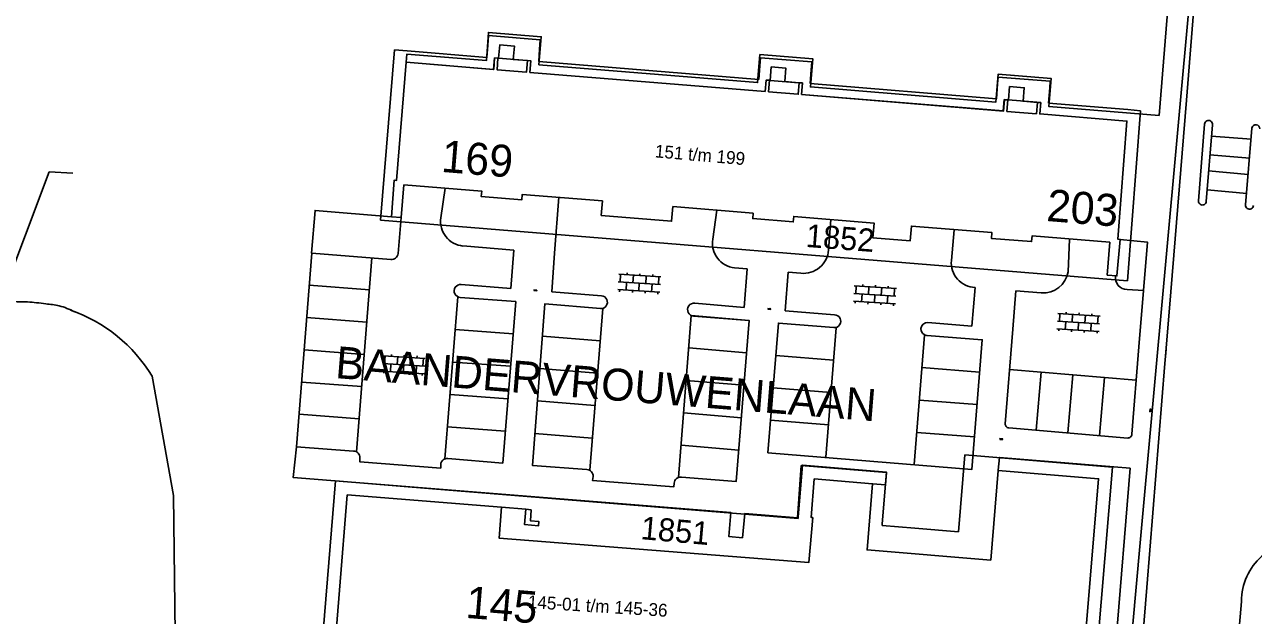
# Model space of a CAD drawing. Extents: x 148816 to 151297, y 399515 to 402500.
# Drawn here: x 149996.1 to 150092.1, y 401337.1 to 401383.3 of the extents above; entities that cross this region are included whole.
import ezdxf

# ---------------------------------------------------------------- set-up
doc = ezdxf.new("R2010")
doc.units = 0
for name, color, linetype in [('B01 Hoofdgebouw  [D] Norm', 7, 'Continuous'), ('B01 Hoofdgebouw  [T] Norm', 7, 'Continuous'), ('B01 Hoofdgebouw secundair [T] Gem', 7, 'Continuous'), ('B01 hoofgebouw', 7, 'Continuous'), ('G01 perceelsgrens', 7, 'Continuous'), ('S02 Open verharding  Norm', 7, 'Continuous'), ('T04 Haag heg  [D] Gem', 7, 'Continuous'), ('T09 Insteek water  [T] Norm', 7, 'Continuous'), ('V00 Kant verharding algemeen  [T] Norm', 7, 'Continuous'), ('V00 Kant verharding algemeen secundair  [T] Gem', 7, 'Continuous'), ('V00 Kant verharding algemeen secundair  [T] Norm', 7, 'Continuous'), ('Z01 perceelnummer', 7, 'Continuous'), ('Z02 huisnummer', 7, 'Continuous'), ('Z02 Huisnummer  [Tekst] Norm', 7, 'Continuous'), ('Z06 straatnaam', 7, 'Continuous')]:
    doc.layers.add(name, color=color, linetype=linetype)

msp = doc.modelspace()

# ---------------------------------------------------------------- linework, layer by layer
at = {"layer": 'B01 Hoofdgebouw  [D] Norm'}
for points in [[(150035.579, 401379.524), (150035.652, 401380.421), (150035.393, 401380.442), (150035.32, 401379.545), (150033.008, 401379.733), (150033.08, 401380.63), (150032.821, 401380.651), (150032.748, 401379.754)], [(150056.798, 401377.798), (150056.871, 401378.695), (150056.612, 401378.716), (150056.539, 401377.819), (150054.227, 401378.007), (150054.299, 401378.904), (150054.04, 401378.925), (150053.967, 401378.028)]]:
    msp.add_lwpolyline(points, dxfattribs=at)
at = {"layer": 'B01 Hoofdgebouw  [T] Norm'}
msp.add_line((150033.364, 401345.538), (150035.258, 401345.386), dxfattribs=at)
for points in [[(150032.748, 401379.754), (150025.91, 401380.31), (150025.159, 401371.08), (150024.97, 401371.095), (150024.755, 401368.244), (150025.512, 401368.189), (150025.72, 401370.75)], [(150053.967, 401378.028), (150035.579, 401379.524)], [(150080.887, 401366.248), (150080.691, 401363.689), (150081.446, 401363.619), (150081.71, 401366.467), (150081.521, 401366.485), (150082.229, 401375.718), (150075.418, 401376.284), (150075.489, 401377.162), (150075.23, 401377.183), (150075.157, 401376.286), (150072.845, 401376.474), (150072.918, 401377.371), (150072.658, 401377.392), (150072.585, 401376.495), (150056.798, 401377.798)], [(150025.72, 401370.75), (150031.812, 401370.253), (150031.776, 401369.814), (150034.944, 401369.556), (150034.98, 401369.994), (150041.246, 401369.483), (150041.153, 401368.341), (150046.651, 401367.885), (150046.745, 401369.034), (150053.018, 401368.522), (150052.983, 401368.095), (150056.158, 401367.833), (150056.193, 401368.263), (150062.464, 401367.751), (150062.37, 401366.605), (150065.288, 401366.356), (150065.382, 401367.513), (150071.674, 401367), (150071.637, 401366.546), (150074.776, 401366.304), (150074.812, 401366.744), (150080.887, 401366.248)], [(150071.215, 401327.772), (150071.621, 401332.669), (150078.711, 401332.081), (150080.013, 401347.771), (150072.167, 401348.421), (150071.586, 401341.412), (150061.929, 401342.213), (150062.357, 401347.375), (150057.788, 401347.754), (150057.548, 401344.746), (150057.678, 401344.736), (150057.381, 401341.235), (150033.176, 401343.127), (150033.364, 401345.538), (150021.295, 401346.521)], [(150021.295, 401346.521), (150020.088, 401331.61)], [(150035.684, 401345.354), (150035.258, 401345.386), (150035.158, 401344.191), (150036.254, 401344.099), (150036.281, 401344.418), (150035.623, 401344.474), (150035.684, 401345.354)]]:
    msp.add_lwpolyline(points, dxfattribs=at)
at = {"layer": 'B01 Hoofdgebouw secundair [T] Gem'}
for points in [[(150035.393, 401380.442), (150034.277, 401380.533), (150034.362, 401381.579), (150033.215, 401381.673), (150033.13, 401380.626), (150033.08, 401380.63)], [(150056.612, 401378.716), (150055.496, 401378.807), (150055.581, 401379.853), (150054.434, 401379.947), (150054.349, 401378.9), (150054.299, 401378.904)], [(150075.23, 401377.183), (150074.114, 401377.274), (150074.199, 401378.32), (150073.052, 401378.414), (150072.967, 401377.367), (150072.918, 401377.371)], [(150075.23, 401377.183), (150074.114, 401377.274), (150074.199, 401378.32), (150073.052, 401378.414), (150072.967, 401377.367), (150072.918, 401377.371)]]:
    msp.add_lwpolyline(points, dxfattribs=at)
at = {"layer": 'B01 hoofgebouw'}
for points in [[(150032.801, 401380.663), (150032.727, 401379.756)], [(150035.652, 401380.43), (150032.801, 401380.663)], [(150035.579, 401379.524), (150035.652, 401380.43)], [(150025.91, 401380.31), (150025.159, 401371.08)], [(150032.727, 401379.756), (150025.91, 401380.31)], [(150053.957, 401378.029), (150035.579, 401379.524)], [(150054.03, 401378.921), (150053.957, 401378.029)], [(150056.871, 401378.69), (150054.03, 401378.921)], [(150056.798, 401377.798), (150056.871, 401378.69)], [(150072.567, 401376.516), (150056.798, 401377.798)], [(150072.638, 401377.394), (150072.567, 401376.516)], [(150075.489, 401377.162), (150072.638, 401377.394)], [(150075.418, 401376.284), (150075.489, 401377.162)], [(150082.229, 401375.718), (150075.418, 401376.284)], [(150081.521, 401366.485), (150082.229, 401375.718)], [(150024.97, 401371.095), (150024.755, 401368.244)], [(150024.97, 401371.095), (150025.159, 401371.08)], [(150025.512, 401368.189), (150025.72, 401370.75)], [(150025.72, 401370.75), (150031.812, 401370.253)], [(150031.812, 401370.253), (150031.776, 401369.814)], [(150031.776, 401369.814), (150034.944, 401369.556)], [(150034.944, 401369.556), (150034.98, 401369.994)], [(150034.98, 401369.994), (150041.246, 401369.483)], [(150041.246, 401369.483), (150041.153, 401368.341)], [(150046.651, 401367.885), (150046.745, 401369.034)], [(150046.745, 401369.034), (150053.018, 401368.522)], [(150024.755, 401368.244), (150025.512, 401368.189)], [(150041.153, 401368.341), (150046.651, 401367.885)], [(150053.018, 401368.522), (150052.983, 401368.095)], [(150052.983, 401368.095), (150056.158, 401367.833)], [(150056.158, 401367.833), (150056.193, 401368.263)], [(150056.193, 401368.263), (150062.464, 401367.751)], [(150062.464, 401367.751), (150062.37, 401366.605)], [(150065.288, 401366.356), (150065.382, 401367.513)], [(150065.382, 401367.513), (150071.674, 401367)], [(150071.674, 401367), (150071.637, 401366.546)], [(150062.37, 401366.605), (150065.288, 401366.356)], [(150071.637, 401366.546), (150074.776, 401366.304)], [(150074.776, 401366.304), (150074.812, 401366.744)], [(150074.812, 401366.744), (150080.887, 401366.248)], [(150080.887, 401366.248), (150080.691, 401363.689)], [(150081.446, 401363.619), (150081.71, 401366.467)], [(150081.71, 401366.467), (150081.521, 401366.485)], [(150080.691, 401363.689), (150081.446, 401363.619)], [(150057.788, 401347.754), (150057.548, 401344.746)], [(150062.357, 401347.375), (150057.788, 401347.754)], [(150072.167, 401348.421), (150071.586, 401341.412)], [(150080.013, 401347.771), (150072.167, 401348.421)], [(150078.711, 401332.081), (150080.013, 401347.771)], [(150061.929, 401342.213), (150062.357, 401347.375)], [(150021.295, 401346.521), (150020.088, 401331.61)], [(150033.364, 401345.538), (150021.295, 401346.521)], [(150033.176, 401343.127), (150033.364, 401345.538)], [(150033.364, 401345.538), (150035.258, 401345.386)], [(150035.684, 401345.354), (150035.258, 401345.386), (150035.158, 401344.191), (150036.254, 401344.099), (150036.281, 401344.418), (150035.623, 401344.474), (150035.684, 401345.354)], [(150057.678, 401344.736), (150057.381, 401341.235)], [(150057.548, 401344.746), (150057.678, 401344.736)], [(150057.381, 401341.235), (150033.176, 401343.127)], [(150071.586, 401341.412), (150061.929, 401342.213)]]:
    msp.add_lwpolyline(points, dxfattribs=at)
at = {"layer": 'G01 perceelsgrens'}
for points in [[(150083.246, 401342.479), (150087.19, 401385.944), (150091.166, 401436.799), (150091.406, 401440.936), (150091.258, 401445.881), (150088.717, 401446.117)], [(150032.339, 401382.394), (150032.282, 401381.647)], [(150036.379, 401382.066), (150032.339, 401382.394)], [(150032.282, 401381.647), (150032.211, 401380.698)], [(150036.27, 401380.37), (150036.332, 401381.341)], [(150036.332, 401381.341), (150036.379, 401382.066)], [(150024.985, 401381.286), (150023.903, 401367.988)], [(150025.984, 401381.205), (150024.985, 401381.286)], [(150032.211, 401380.698), (150025.984, 401381.205)], [(150053.54, 401380.039), (150053.587, 401380.667)], [(150057.604, 401380.34), (150053.587, 401380.667)], [(150053.459, 401378.972), (150036.27, 401380.37)], [(150053.459, 401378.972), (150053.54, 401380.039)], [(150057.475, 401378.645), (150057.558, 401379.735)], [(150057.558, 401379.735), (150057.604, 401380.34)], [(150072.026, 401377.462), (150057.475, 401378.645)], [(150072.026, 401377.462), (150072.114, 401378.633)], [(150072.114, 401378.633), (150072.153, 401379.157)], [(150076.23, 401378.826), (150072.153, 401379.157)], [(150076.192, 401378.324), (150076.23, 401378.826)], [(150076.101, 401377.131), (150076.192, 401378.324)], [(150082.299, 401376.615), (150076.101, 401377.131)], [(150083.294, 401376.532), (150082.299, 401376.615)], [(150082.273, 401363.226), (150083.294, 401376.532)], [(150023.903, 401367.988), (150082.273, 401363.226)], [(150063.099, 401344.236), (150063.436, 401348.289), (150056.87, 401348.833), (150056.548, 401344.795)], [(150069.558, 401349.641), (150069.06, 401343.628)], [(150081.092, 401348.685), (150069.558, 401349.641)], [(150079.625, 401331.001), (150081.092, 401348.685)], [(150020.378, 401347.599), (150019.01, 401330.693)], [(150027.955, 401346.982), (150020.378, 401347.599)], [(150033.445, 401346.535), (150027.955, 401346.982)], [(150033.445, 401346.535), (150056.537, 401344.654)], [(150056.548, 401344.795), (150056.537, 401344.654)], [(150063.09, 401344.123), (150063.099, 401344.236)], [(150065.654, 401343.91), (150063.09, 401344.123)], [(150069.06, 401343.628), (150065.654, 401343.91)], [(150064.778, 401115.297), (150069.489, 401174.185), (150074.965, 401243.61), (150080.414, 401311.268), (150083.246, 401342.479)]]:
    msp.add_lwpolyline(points, dxfattribs=at)
at = {"layer": 'S02 Open verharding  Norm'}
for p, q in [((150042.478, 401363.145), (150045.772, 401362.943)), ((150042.515, 401363.744), (150045.809, 401363.542)), ((150042.665, 401363.735), (150042.628, 401363.136)), ((150043.127, 401363.105), (150043.09, 401362.506)), ((150043.164, 401363.704), (150043.173, 401363.854)), ((150043.663, 401363.674), (150043.626, 401363.075)), ((150044.162, 401363.643), (150044.171, 401363.793)), ((150044.661, 401363.612), (150044.624, 401363.013)), ((150045.16, 401363.582), (150045.169, 401363.731)), ((150045.659, 401363.551), (150045.622, 401362.952)), ((150035.89, 401362.477), (150036.119, 401362.459)), ((150035.895, 401362.537), (150036.124, 401362.518)), ((150035.905, 401362.476), (150035.91, 401362.536)), ((150035.955, 401362.472), (150035.954, 401362.457)), ((150035.961, 401362.546), (150035.96, 401362.532)), ((150036.01, 401362.528), (150036.005, 401362.468)), ((150036.055, 401362.464), (150036.053, 401362.449)), ((150036.061, 401362.539), (150036.059, 401362.524)), ((150036.104, 401362.46), (150036.109, 401362.52)), ((150042.441, 401362.546), (150045.735, 401362.344)), ((150042.591, 401362.537), (150042.582, 401362.387)), ((150043.589, 401362.476), (150043.58, 401362.326)), ((150044.125, 401363.044), (150044.088, 401362.445)), ((150044.587, 401362.414), (150044.578, 401362.265)), ((150045.086, 401362.384), (150045.123, 401362.983)), ((150045.585, 401362.353), (150045.576, 401362.204)), ((150060.887, 401362.236), (150064.181, 401362.034)), ((150060.924, 401362.835), (150064.218, 401362.633)), ((150061.074, 401362.826), (150061.037, 401362.227)), ((150061.536, 401362.196), (150061.499, 401361.597)), ((150061.573, 401362.795), (150061.582, 401362.945)), ((150062.072, 401362.765), (150062.035, 401362.166)), ((150062.534, 401362.135), (150062.497, 401361.536)), ((150062.571, 401362.734), (150062.58, 401362.884)), ((150063.07, 401362.703), (150063.033, 401362.104)), ((150063.569, 401362.673), (150063.578, 401362.822)), ((150064.068, 401362.642), (150064.031, 401362.043)), ((150060.85, 401361.637), (150064.144, 401361.435)), ((150061, 401361.628), (150060.991, 401361.478)), ((150061.998, 401361.567), (150061.989, 401361.417)), ((150062.996, 401361.505), (150062.987, 401361.356)), ((150063.495, 401361.475), (150063.532, 401362.074)), ((150063.994, 401361.444), (150063.985, 401361.295)), ((150054.167, 401361.016), (150054.396, 401360.997)), ((150054.171, 401361.075), (150054.401, 401361.057)), ((150054.181, 401361.014), (150054.186, 401361.074)), ((150054.231, 401361.01), (150054.23, 401360.995)), ((150054.237, 401361.085), (150054.236, 401361.07)), ((150054.286, 401361.066), (150054.281, 401361.006)), ((150054.331, 401361.002), (150054.33, 401360.987)), ((150054.337, 401361.077), (150054.336, 401361.062)), ((150054.381, 401360.998), (150054.386, 401361.058)), ((150076.832, 401360.676), (150080.126, 401360.474)), ((150076.982, 401360.667), (150076.945, 401360.068)), ((150077.481, 401360.636), (150077.49, 401360.786)), ((150077.98, 401360.606), (150077.943, 401360.007)), ((150078.479, 401360.575), (150078.488, 401360.725)), ((150078.978, 401360.544), (150078.941, 401359.945)), ((150079.477, 401360.514), (150079.486, 401360.663)), ((150079.976, 401360.483), (150079.939, 401359.884)), ((150076.758, 401359.478), (150080.052, 401359.276)), ((150076.795, 401360.077), (150080.089, 401359.875)), ((150076.908, 401359.469), (150076.899, 401359.319)), ((150077.444, 401360.037), (150077.407, 401359.438)), ((150077.906, 401359.408), (150077.897, 401359.258)), ((150078.442, 401359.976), (150078.405, 401359.377)), ((150078.904, 401359.346), (150078.895, 401359.197)), ((150079.403, 401359.316), (150079.44, 401359.915)), ((150079.902, 401359.285), (150079.893, 401359.136)), ((150024.106, 401357.381), (150027.4, 401357.179)), ((150024.256, 401357.372), (150024.219, 401356.773)), ((150024.755, 401357.341), (150024.764, 401357.491)), ((150025.753, 401357.28), (150025.762, 401357.43)), ((150026.751, 401357.219), (150026.76, 401357.368)), ((150024.069, 401356.782), (150027.363, 401356.58)), ((150024.718, 401356.742), (150024.681, 401356.143)), ((150025.254, 401357.311), (150025.217, 401356.712)), ((150025.716, 401356.681), (150025.679, 401356.082)), ((150026.252, 401357.249), (150026.215, 401356.65)), ((150026.677, 401356.021), (150026.714, 401356.62)), ((150027.25, 401357.188), (150027.213, 401356.589)), ((150024.032, 401356.183), (150027.326, 401355.981)), ((150024.182, 401356.174), (150024.173, 401356.024)), ((150025.18, 401356.113), (150025.171, 401355.963)), ((150026.178, 401356.051), (150026.169, 401355.902)), ((150027.176, 401355.99), (150027.167, 401355.841)), ((150084.024, 401353.063), (150084.009, 401353.064)), ((150084.032, 401353.162), (150084.017, 401353.164)), ((150084.037, 401353.227), (150084.019, 401352.998)), ((150084.02, 401353.013), (150084.08, 401353.008)), ((150084.088, 401353.108), (150084.028, 401353.112)), ((150084.036, 401353.212), (150084.096, 401353.207)), ((150084.097, 401353.222), (150084.078, 401352.993)), ((150084.099, 401353.057), (150084.084, 401353.058)), ((150084.107, 401353.156), (150084.092, 401353.157)), ((150072.291, 401350.844), (150072.52, 401350.826)), ((150072.296, 401350.904), (150072.525, 401350.886)), ((150072.306, 401350.843), (150072.311, 401350.903)), ((150072.356, 401350.839), (150072.355, 401350.824)), ((150072.362, 401350.914), (150072.361, 401350.899)), ((150072.411, 401350.895), (150072.406, 401350.835)), ((150072.456, 401350.831), (150072.454, 401350.816)), ((150072.462, 401350.906), (150072.46, 401350.891)), ((150072.505, 401350.827), (150072.51, 401350.887))]:
    msp.add_line(p, q, dxfattribs=at)
at = {"layer": 'T04 Haag heg  [D] Gem'}
for p, q in [((149998.001, 401371.765), (149994.229, 401361.696)), ((149999.854, 401371.661), (149998.001, 401371.765))]:
    msp.add_line(p, q, dxfattribs=at)
at = {"layer": 'T09 Insteek water  [T] Norm'}
msp.add_lwpolyline([(150006.05, 401355.785), (150007.722, 401346.459), (150008.002, 401322.704), (150004.635, 401310.034)], dxfattribs=at)
msp.add_arc((149995.723, 401349.547), 12.064, 31.13346, 70.8193, dxfattribs=at)
msp.add_spline([(149999.99, 401360.826), (149998.798, 401361.284), (149997.757, 401361.438), (149996.311, 401361.592), (149994.686, 401361.62), (149993.569, 401361.672), (149992.731, 401361.571), (149992.35, 401361.445), (149991.969, 401361.09), (149991.358, 401360.178), (149988.991, 401355.766), (149988.024, 401353.965), (149986.854, 401352.368), (149979.731, 401342.076), (149971.081, 401329.654), (149965.357, 401321.059), (149960.37, 401313.327), (149955.434, 401305.873), (149954.009, 401303.642), (149953.526, 401303.11), (149953.119, 401302.172), (149952.609, 401300.954), (149947.922, 401290.075), (149944.229, 401281.783), (149941.275, 401274.986), (149940.587, 401273.414), (149940.205, 401272.628), (149939.569, 401271.461), (149934.021, 401262.156), (149926.965, 401249.974)], degree=3, dxfattribs=at)
at = {"layer": 'V00 Kant verharding algemeen  [T] Norm'}
for p, q in [((150080.777, 401327.69), (150082.47, 401348.595)), ((150091.17, 401338.19), (150090.626, 401331.551))]:
    msp.add_line(p, q, dxfattribs=at)
for points in [[(150088.866, 401402.114), (150088.765, 401400.88), (150086.871, 401377.353), (150085.653, 401362.388)], [(150084.737, 401376.166), (150086.721, 401400.698)], [(150084.737, 401376.166), (150076.117, 401376.868), (150076.295, 401379.053), (150072.168, 401379.388), (150071.991, 401377.205), (150057.498, 401378.387), (150057.677, 401380.586), (150053.55, 401380.921), (150053.372, 401378.723), (150036.279, 401380.117), (150036.458, 401382.312), (150032.331, 401382.647), (150032.177, 401380.451), (150025.963, 401380.958), (150025.91, 401380.31)], [(150087.826, 401369.495), (150088.299, 401375.484)], [(150088.905, 401375.433), (150088.423, 401369.44)], [(150091.497, 401369.176), (150091.996, 401375.169)], [(150028.965, 401370.479), (150028.614, 401368.166)], [(150037.509, 401365.405), (150037.832, 401369.784)], [(150024.755, 401368.244), (150018.797, 401368.742), (150018.522, 401365.398)], [(150025.273, 401365.36), (150025.51, 401368.189)], [(150050.19, 401368.755), (150049.86, 401366.49)], [(150058.915, 401365.642), (150059.098, 401368.034)], [(150068.716, 401367.227), (150068.51, 401364.814)], [(150077.624, 401363.951), (150077.749, 401366.498)], [(150083.517, 401362.489), (150083.821, 401366.266), (150081.71, 401366.467)], [(150021.797, 401349.938), (150017.338, 401350.276), (150018.524, 401365.403), (150024.709, 401364.906)], [(150030.344, 401365.958), (150034.323, 401365.64)], [(150051.566, 401364.256), (150052.559, 401364.173)], [(150055.765, 401363.905), (150056.747, 401363.829)], [(150034.074, 401362.631), (150030.202, 401362.948)], [(150041.174, 401362.067), (150037.286, 401362.379)], [(150073.536, 401362.447), (150075.53, 401362.287)], [(150082.248, 401362.549), (150083.517, 401362.489)], [(150030.129, 401361.942), (150034.473, 401361.62), (150033.451, 401348.997), (150029.17, 401349.346)], [(150040.034, 401348.481), (150035.773, 401348.814), (150036.753, 401361.449), (150041.081, 401361.065)], [(150052.313, 401361.162), (150048.458, 401361.487)], [(150048.36, 401360.47), (150052.698, 401360.14), (150051.706, 401347.56), (150047.423, 401347.902)], [(150059.382, 401360.579), (150055.532, 401360.899)], [(150066.586, 401358.965), (150070.918, 401358.634), (150070.112, 401348.504), (150054.177, 401349.806), (150054.995, 401359.934), (150059.313, 401359.582)], [(150070.101, 401359.703), (150066.676, 401359.979)], [(150072.714, 401352.063), (150073.299, 401359.45)], [(150085.288, 401357.901), (150085.195, 401356.771), (150083.776, 401339.285), (150082.809, 401327.486), (150080.953, 401304.802), (150079.203, 401283.416)], [(150083.161, 401358.072), (150082.612, 401351.253)], [(150082.287, 401350.952), (150072.993, 401351.748)], [(150017.34, 401350.271), (150017.087, 401347.865), (150051.274, 401345.135), (150051.114, 401343.261), (150052.186, 401343.159), (150052.358, 401345.049), (150056.477, 401344.72), (150056.782, 401348.797), (150063.431, 401348.259), (150063.352, 401347.293), (150062.357, 401347.38)], [(150028.604, 401348.895), (150028.604, 401348.6), (150022.28, 401349.097), (150022.288, 401349.407)], [(150072.17, 401348.429), (150072.26, 401349.434), (150082.47, 401348.595)], [(150046.846, 401347.435), (150046.818, 401347.138), (150040.464, 401347.634), (150040.523, 401347.94)]]:
    msp.add_lwpolyline(points, dxfattribs=at)
for centre, radius, start, end in [((150088.603, 401375.468), 0.304, 353.42544, 176.95339), ((150092.3, 401375.132), 0.306, 354.85435, 173.14723), ((150088.124, 401369.457), 0.3, 172.6636, 356.8091), ((150091.803, 401369.148), 0.308, 174.78446, 356.08995), ((150030.535, 401367.889), 1.941, 171.79796, 264.36047), ((150051.767, 401366.178), 1.932, 170.70594, 264.02858), ((150024.769, 401365.408), 0.506, 263.15514, 354.51052), ((150056.945, 401365.795), 1.976, 264.25739, 355.55102), ((150070.455, 401364.658), 1.951, 175.41572, 267.42081), ((150075.687, 401364.239), 1.958, 265.40255, 351.54237), ((150082.252, 401363.47), 0.921, 170.06403, 269.77419), ((150030.16, 401362.445), 0.504, 85.26374, 266.43551), ((150041.128, 401361.566), 0.503, 264.64588, 84.74876), ((150048.408, 401360.979), 0.511, 84.37777, 264.61397), ((150059.36, 401360.08), 0.5, 264.60055, 87.48146), ((150066.641, 401359.471), 0.509, 86.01692, 263.83881), ((150073.003, 401352.038), 0.29, 175.10827, 267.95527), ((150082.299, 401351.265), 0.313, 267.79312, 357.81575), ((150021.779, 401349.429), 0.51, 357.55993, 87.95737), ((150029.109, 401348.842), 0.507, 83.06491, 174.03215), ((150040.018, 401347.975), 0.506, 355.99263, 88.22707), ((150047.366, 401347.383), 0.522, 83.69111, 174.27945), ((150095.959, 401338.156), 4.789, 84.11772, 179.59236)]:
    msp.add_arc(centre, radius, start, end, dxfattribs=at)
at = {"layer": 'V00 Kant verharding algemeen secundair  [T] Gem'}
for p, q in [((150023.032, 401362.521), (150018.327, 401362.885)), ((150034.473, 401361.62), (150030.129, 401361.942)), ((150022.834, 401360.003), (150018.129, 401360.366)), ((150048.183, 401360.524), (150052.698, 401360.14)), ((150034.268, 401359.088), (150029.748, 401359.423)), ((150036.557, 401358.917), (150041.065, 401358.545)), ((150022.636, 401357.484), (150017.932, 401357.848)), ((150047.984, 401357.992), (150052.498, 401357.608)), ((150054.791, 401357.402), (150059.3, 401357.042)), ((150034.063, 401356.556), (150029.544, 401356.891)), ((150036.36, 401356.384), (150040.861, 401356.014)), ((150070.717, 401356.102), (150066.212, 401356.451)), ((150047.786, 401355.459), (150052.299, 401355.076)), ((150075.529, 401356.087), (150075.141, 401351.564)), ((150078, 401355.881), (150077.612, 401351.352)), ((150080.471, 401355.669), (150080.083, 401351.141)), ((150022.439, 401354.966), (150017.734, 401355.33)), ((150054.586, 401354.87), (150059.098, 401354.51)), ((150033.858, 401354.025), (150029.34, 401354.36)), ((150036.164, 401353.852), (150040.656, 401353.482)), ((150070.515, 401353.57), (150066.012, 401353.919)), ((150022.241, 401352.448), (150017.537, 401352.812)), ((150047.587, 401352.927), (150052.099, 401352.543)), ((150033.653, 401351.493), (150029.136, 401351.828)), ((150054.382, 401352.339), (150058.897, 401351.978)), ((150035.967, 401351.319), (150040.436, 401350.951)), ((150070.314, 401351.038), (150065.811, 401351.387)), ((150047.388, 401350.395), (150051.899, 401350.011))]:
    msp.add_line(p, q, dxfattribs=at)
for points in [[(150088.84, 401374.542), (150091.936, 401374.295)], [(150091.82, 401372.829), (150088.702, 401373.072)], [(150088.605, 401371.821), (150091.71, 401371.536)], [(150091.585, 401370.068), (150088.49, 401370.344)]]:
    msp.add_lwpolyline(points, dxfattribs=at)
at = {"layer": 'V00 Kant verharding algemeen secundair  [T] Norm'}
for points in [[(150023.23, 401365.039), (150022.038, 401349.868)], [(150034.323, 401365.64), (150034.074, 401362.631)], [(150037.286, 401362.379), (150037.509, 401365.405)], [(150052.559, 401364.173), (150052.313, 401361.162)], [(150055.532, 401360.899), (150055.765, 401363.905)], [(150070.367, 401362.709), (150070.101, 401359.703)], [(150073.299, 401359.45), (150073.536, 401362.447)], [(150083.517, 401362.489), (150083.161, 401358.072)], [(150085.242, 401357.336), (150085.653, 401362.388)], [(150028.934, 401349.328), (150029.954, 401361.979)], [(150041.27, 401361.077), (150040.248, 401348.431)], [(150048.183, 401360.524), (150047.19, 401347.871)], [(150058.695, 401349.447), (150059.502, 401359.574)], [(150066.413, 401358.983), (150065.612, 401348.879)], [(150073.049, 401356.295), (150082.951, 401355.466)]]:
    msp.add_lwpolyline(points, dxfattribs=at)

# ---------------------------------------------------------------- texts
at = {"layer": 'Z01 perceelnummer'}
for s, rotation, p in [('1852', 355.67639, (150057.093, 401365.888)), ('1851', 354.97782, (150044.186, 401343.055))]:
    msp.add_text(s, height=1.8, rotation=rotation, dxfattribs=at).set_placement(p)
at = {"layer": 'Z02 huisnummer'}
for s, p in [('169', (150028.593, 401371.754)), ('203', (150075.893, 401367.916)), ('145', (150030.502, 401336.905))]:
    msp.add_text(s, height=2.5, rotation=355.35528, dxfattribs=at).set_placement(p)
at = {"layer": 'Z02 Huisnummer  [Tekst] Norm'}
for s, height, rotation, p in [('151 t/m 199', 1, 354.98099, (150045.311, 401372.89)), ('145-01 t/m 145-36', 0.99998, 356.36192, (150035.392, 401337.672))]:
    msp.add_text(s, height=height, rotation=rotation, dxfattribs=at).set_placement(p)
at = {"layer": 'Z06 straatnaam'}
msp.add_text('BAANDERVROUWENLAAN', height=2.5, rotation=355.41237, dxfattribs=at).set_placement((150020.319, 401355.642))

doc.saveas('drawing.dxf')
